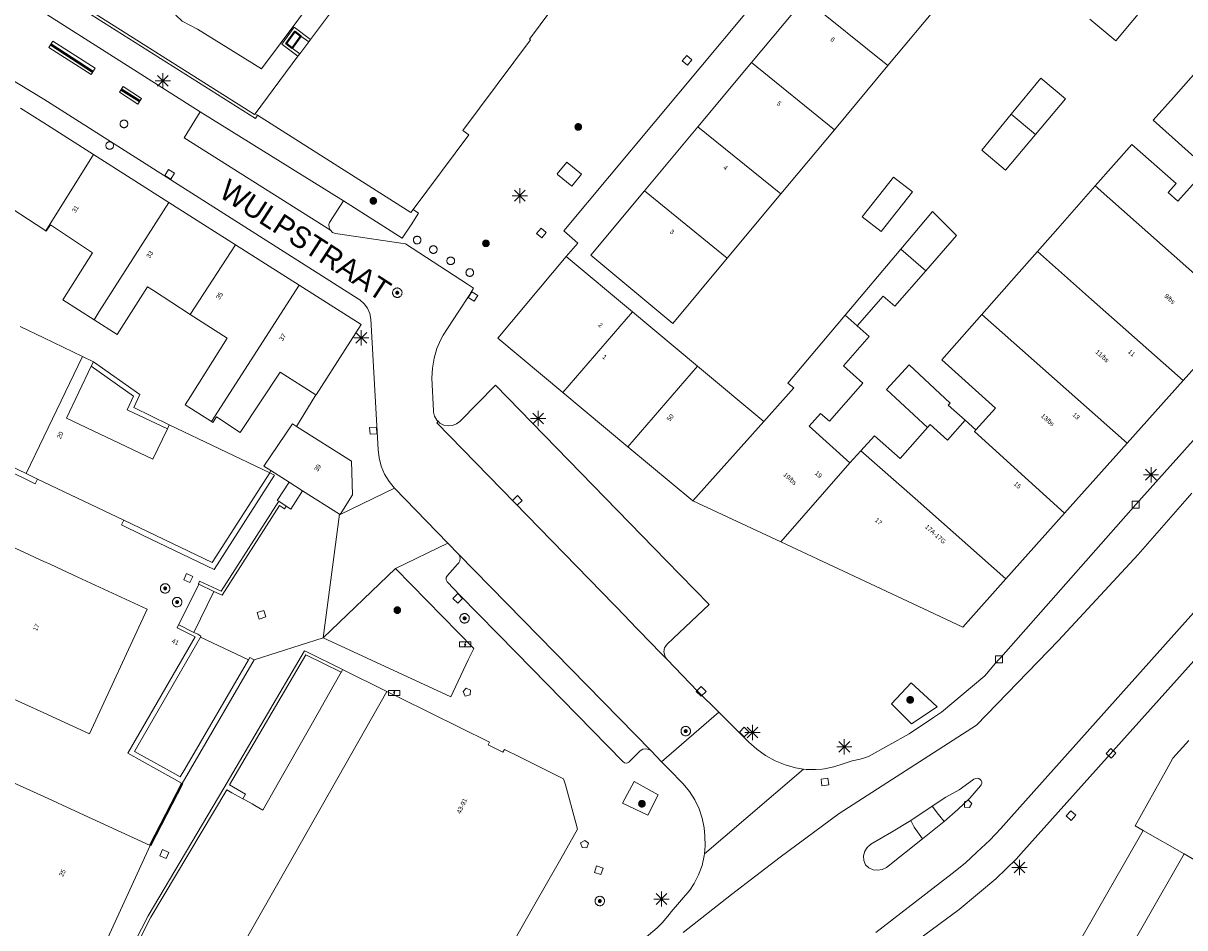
# Model space of a CAD drawing. Header units: metres. Extents: x 135779 to 137489, y 452643 to 455118.
# Tile 448 of 489: x 136999 to 137075, y 454590 to 454649. Entities that reach past the tile are written whole.
import ezdxf
from ezdxf.enums import TextEntityAlignment as Align

# ---------------------------------------------------------------- set-up
doc = ezdxf.new("R2010")
doc.units = ezdxf.units.M
doc.linetypes.add('DGN_Style_3', pattern=[78.572352, 56.123108, -22.449243])
doc.linetypes.add('DGN_Style_4', pattern=[89.853097, 44.898487, -22.449243, 0.056123, -22.449243])
for name, color, linetype, lineweight in [('KTop_BTD_Groenvoorziening', 62, 'Continuous', 13), ('KTop_GBI_Toegangstrap', 40, 'Continuous', 40), ('KTop_KST_KAST', 40, 'Continuous', 13), ('KTop_NAR_Huisnummer (t)', 7, 'Continuous', 13), ('KTop_NAR_Huisnummer tijdelijk (t)', 7, 'Continuous', 13), ('KTop_OBW_Open loods', 1, 'Continuous', 13), ('KTop_ORL_Weg_Straatnaam (t)', 7, 'Continuous', 13), ('KTop_PAL_Afsluitpaal', 222, 'Continuous', 13), ('KTop_PAL_Lichtmast', 40, 'Continuous', 13), ('KTop_PND_Grondvlaksituatie van BAG-pand [tachy]', 1, 'Continuous', 13), ('KTop_PND_Pandscheiding', 40, 'Continuous', 13), ('KTop_PUT_Brandkraan of -put', 1, 'Continuous', 13), ('KTop_PUT_Inspectie- of rioolput', 15, 'Continuous', 13), ('KTop_PUT_Kolk', 15, 'Continuous', 13), ('KTop_SHD_Hek (l)', 15, 'DGN_Style_4', 40), ('KTop_SHD_Muur', 15, 'Continuous', 13), ('KTop_VGO_Boom', 92, 'Continuous', 13), ('KTop_VGO_Haag (l)', 92, 'DGN_Style_3', 40), ('KTop_WGD_Parkeervlak', 251, 'Continuous', 13), ('KTop_WGD_Rijbaan_Lokale weg', 251, 'Continuous', 13), ('KTop_WGD_Rijbaan_Lokale weg_fietsstrook', 40, 'Continuous', 13), ('KTop_WGD_Rijbaan_Lokale weg_toerit', 251, 'Continuous', 13), ('KTop_WGD_Voetpad', 251, 'Continuous', 13)]:
    doc.layers.add(name, color=color, linetype=linetype, lineweight=lineweight)
doc.styles.add('Style-ROVU', font='ROVU.shx')
doc.styles.add('Style-ROVUCURSIEF', font='ROVUCURSIEF.shx')

# ---------------------------------------------------------------- blocks, each defined once
blk = doc.blocks.new('KST_KAST')
at = {"layer": 'KTop_KST_KAST', "flags": 128}
blk.add_lwpolyline([(-0.365, 0.169), (0.365, 0.169), (0.365, -0.169), (-0.365, -0.169), (-0.365, 0.169)], close=True, dxfattribs=at)
blk.add_lwpolyline([(0.045, 0.146), (-0.045, 0), (0.045, 0), (-0.045, -0.146)], dxfattribs=at)
blk = doc.blocks.new('PAL_Lichtmast')
at = {"layer": 'KTop_PAL_Lichtmast'}
for p, q in [((-0.354, -0.354), (0.354, 0.354)), ((0.354, -0.354), (-0.354, 0.354)), ((0, -0.5), (0, 0.5)), ((-0.5, 0), (0.5, 0))]:
    blk.add_line(p, q, dxfattribs=at)
blk = doc.blocks.new('PAL_Afsluitpaal')
at = {"layer": 'KTop_PAL_Afsluitpaal', "flags": 128}
blk.add_lwpolyline([(0.25, 0), (0.249, 0.026), (0.245, 0.052), (0.238, 0.077), (0.228, 0.102), (0.217, 0.125), (0.202, 0.147), (0.186, 0.167), (0.167, 0.186), (0.147, 0.202), (0.125, 0.217), (0.102, 0.228), (0.077, 0.238), (0.052, 0.245), (0.026, 0.249), (0, 0.25), (-0.026, 0.249), (-0.052, 0.245), (-0.077, 0.238), (-0.102, 0.228), (-0.125, 0.217), (-0.147, 0.202), (-0.167, 0.186), (-0.186, 0.167), (-0.202, 0.147), (-0.217, 0.125), (-0.228, 0.102), (-0.238, 0.077), (-0.245, 0.052), (-0.249, 0.026), (-0.25, 0), (-0.249, -0.026), (-0.245, -0.052), (-0.238, -0.077), (-0.228, -0.102), (-0.217, -0.125), (-0.202, -0.147), (-0.186, -0.167), (-0.167, -0.186), (-0.147, -0.202), (-0.125, -0.217), (-0.102, -0.228), (-0.077, -0.238), (-0.052, -0.245), (-0.026, -0.249), (0, -0.25), (0.026, -0.249), (0.052, -0.245), (0.077, -0.238), (0.102, -0.228), (0.125, -0.217), (0.147, -0.202), (0.167, -0.186), (0.186, -0.167), (0.202, -0.147), (0.217, -0.125), (0.228, -0.102), (0.238, -0.077), (0.245, -0.052), (0.249, -0.026), (0.25, 0)], dxfattribs=at)
blk = doc.blocks.new('PUT_Kolk')
at = {"layer": 'KTop_PUT_Kolk', "flags": 128}
blk.add_lwpolyline([(0.225, -0.225), (0.225, 0.225), (-0.225, 0.225), (-0.225, -0.225), (0.225, -0.225)], dxfattribs=at)
blk = doc.blocks.new('PUT_Brandkraan_of_-put')
at = {"layer": 'KTop_PUT_Brandkraan of -put'}
for p, q in [((-0.25, 0.034), (0, 0.25)), ((-0.158, -0.25), (-0.25, 0.034)), ((0, 0.25), (0.25, 0.033)), ((0.25, 0.033), (0.158, -0.25)), ((0.158, -0.25), (-0.158, -0.25))]:
    blk.add_line(p, q, dxfattribs=at)
blk = doc.blocks.new('PUT_Inspectie-_of_rioolput')
at = {"layer": 'KTop_PUT_Inspectie- of rioolput', "flags": 128}
for points in [[(0.31, 0), (0.308, 0.032), (0.303, 0.064), (0.294, 0.095), (0.283, 0.126), (0.268, 0.155), (0.25, 0.182), (0.23, 0.207), (0.207, 0.23), (0.182, 0.25), (0.154, 0.268), (0.126, 0.283), (0.095, 0.294), (0.064, 0.303), (0.032, 0.308), (0, 0.309), (-0.032, 0.308), (-0.064, 0.303), (-0.096, 0.294), (-0.126, 0.283), (-0.155, 0.268), (-0.182, 0.25), (-0.207, 0.23), (-0.23, 0.207), (-0.25, 0.182), (-0.268, 0.154), (-0.283, 0.126), (-0.294, 0.095), (-0.303, 0.064), (-0.308, 0.032), (-0.309, 0), (-0.308, -0.032), (-0.303, -0.064), (-0.294, -0.096), (-0.283, -0.126), (-0.268, -0.155), (-0.25, -0.182), (-0.23, -0.207), (-0.207, -0.23), (-0.182, -0.25), (-0.155, -0.268), (-0.126, -0.283), (-0.096, -0.294), (-0.064, -0.303), (-0.032, -0.308), (0, -0.309), (0.032, -0.308), (0.064, -0.303), (0.095, -0.294), (0.126, -0.283), (0.155, -0.268), (0.182, -0.25), (0.207, -0.23), (0.23, -0.207), (0.25, -0.182), (0.268, -0.155), (0.283, -0.126), (0.294, -0.096), (0.303, -0.064), (0.308, -0.032), (0.31, 0)], [(0.095, 0), (0.094, 0.009), (0.092, 0.019), (0.09, 0.029), (0.086, 0.038), (0.082, 0.047), (0.076, 0.055), (0.07, 0.063), (0.063, 0.07), (0.055, 0.076), (0.047, 0.082), (0.038, 0.086), (0.029, 0.09), (0.019, 0.092), (0.009, 0.094), (0, 0.094), (-0.01, 0.094), (-0.02, 0.092), (-0.029, 0.09), (-0.039, 0.086), (-0.048, 0.082), (-0.056, 0.076), (-0.064, 0.07), (-0.071, 0.063), (-0.077, 0.055), (-0.082, 0.047), (-0.087, 0.038), (-0.09, 0.029), (-0.093, 0.019), (-0.094, 0.009), (-0.095, 0), (-0.094, -0.01), (-0.093, -0.02), (-0.09, -0.029), (-0.087, -0.039), (-0.082, -0.048), (-0.077, -0.056), (-0.071, -0.064), (-0.064, -0.071), (-0.056, -0.077), (-0.047, -0.082), (-0.039, -0.087), (-0.029, -0.09), (-0.02, -0.093), (-0.01, -0.094), (0, -0.095), (0.009, -0.094), (0.019, -0.093), (0.029, -0.09), (0.038, -0.087), (0.047, -0.082), (0.055, -0.077), (0.063, -0.071), (0.07, -0.064), (0.076, -0.056), (0.082, -0.047), (0.086, -0.039), (0.09, -0.029), (0.092, -0.02), (0.094, -0.01), (0.095, 0)], [(0.035, 0), (0.034, 0.003), (0.034, 0.007), (0.033, 0.01), (0.031, 0.014), (0.03, 0.017), (0.028, 0.02), (0.026, 0.023), (0.023, 0.026), (0.02, 0.028), (0.017, 0.03), (0.014, 0.031), (0.01, 0.033), (0.007, 0.034), (0.003, 0.034), (0, 0.034), (-0.004, 0.034), (-0.007, 0.034), (-0.011, 0.033), (-0.014, 0.031), (-0.018, 0.03), (-0.021, 0.028), (-0.023, 0.026), (-0.026, 0.023), (-0.028, 0.02), (-0.03, 0.017), (-0.032, 0.014), (-0.033, 0.01), (-0.034, 0.007), (-0.035, 0.003), (-0.035, 0), (-0.035, -0.004), (-0.034, -0.007), (-0.033, -0.011), (-0.032, -0.014), (-0.03, -0.018), (-0.028, -0.021), (-0.026, -0.023), (-0.023, -0.026), (-0.021, -0.028), (-0.017, -0.03), (-0.014, -0.032), (-0.011, -0.033), (-0.007, -0.034), (-0.004, -0.035), (0, -0.035), (0.003, -0.035), (0.007, -0.034), (0.01, -0.033), (0.014, -0.032), (0.017, -0.03), (0.02, -0.028), (0.023, -0.026), (0.026, -0.023), (0.028, -0.021), (0.03, -0.017), (0.031, -0.014), (0.033, -0.011), (0.034, -0.007), (0.034, -0.004), (0.035, 0)], [(0.01, 0.02), (0.007, 0.02), (0.005, 0.021), (0.003, 0.022), (0.001, 0.022), (-0.001, 0.022), (-0.004, 0.022), (-0.006, 0.021), (-0.008, 0.02), (-0.01, 0.019), (-0.012, 0.018), (-0.014, 0.017), (-0.016, 0.015), (-0.017, 0.013), (-0.019, 0.012), (-0.02, 0.009), (-0.021, 0.007), (-0.022, 0.005), (-0.022, 0.003), (-0.022, 0.001), (-0.022, -0.001), (-0.022, -0.004), (-0.022, -0.006), (-0.021, -0.008), (-0.02, -0.01), (-0.019, -0.012), (-0.017, -0.014), (-0.016, -0.016), (-0.014, -0.017), (-0.012, -0.019), (-0.01, -0.02), (-0.008, -0.021), (-0.006, -0.022), (-0.003, -0.022), (-0.001, -0.022), (0.001, -0.022), (0.003, -0.022), (0.005, -0.022), (0.008, -0.021), (0.01, -0.02), (0.012, -0.019), (0.014, -0.017), (0.015, -0.016), (0.017, -0.014), (0.018, -0.012), (0.02, -0.01), (0.02, -0.008), (0.021, -0.006), (0.022, -0.003), (0.022, -0.001), (0.022, 0.001), (0.022, 0.003), (0.021, 0.005), (0.02, 0.008), (0.019, 0.01), (0.018, 0.012), (0.017, 0.014), (0.015, 0.015), (0.013, 0.017), (0.012, 0.018), (0.01, 0.02)]]:
    blk.add_lwpolyline(points, dxfattribs=at)
blk = doc.blocks.new('VGO_Boom')
at = {"layer": 'KTop_VGO_Boom', "flags": 128}
for points in [[(0.215, 0), (0.214, 0.022), (0.21, 0.045), (0.204, 0.066), (0.196, 0.087), (0.186, 0.108), (0.174, 0.126), (0.16, 0.144), (0.144, 0.16), (0.126, 0.174), (0.107, 0.186), (0.087, 0.196), (0.066, 0.204), (0.045, 0.21), (0.022, 0.214), (-0.001, 0.215), (-0.023, 0.214), (-0.045, 0.21), (-0.067, 0.204), (-0.088, 0.196), (-0.108, 0.186), (-0.127, 0.174), (-0.144, 0.16), (-0.16, 0.144), (-0.174, 0.126), (-0.187, 0.107), (-0.197, 0.087), (-0.205, 0.066), (-0.211, 0.045), (-0.214, 0.022), (-0.215, -0.001), (-0.214, -0.023), (-0.211, -0.045), (-0.205, -0.067), (-0.197, -0.088), (-0.187, -0.108), (-0.174, -0.127), (-0.16, -0.144), (-0.144, -0.16), (-0.127, -0.174), (-0.108, -0.187), (-0.088, -0.197), (-0.067, -0.205), (-0.045, -0.211), (-0.023, -0.214), (0, -0.215), (0.022, -0.214), (0.045, -0.211), (0.066, -0.205), (0.087, -0.197), (0.108, -0.187), (0.126, -0.174), (0.144, -0.16), (0.16, -0.144), (0.174, -0.127), (0.186, -0.108), (0.196, -0.088), (0.204, -0.067), (0.21, -0.045), (0.214, -0.023), (0.215, -0.001)], [(0.155, 0), (0.154, 0.016), (0.152, 0.032), (0.147, 0.048), (0.142, 0.063), (0.134, 0.078), (0.125, 0.091), (0.115, 0.104), (0.104, 0.115), (0.091, 0.125), (0.077, 0.134), (0.063, 0.142), (0.048, 0.147), (0.032, 0.152), (0.016, 0.154), (-0.001, 0.155), (-0.017, 0.154), (-0.033, 0.152), (-0.048, 0.147), (-0.064, 0.142), (-0.078, 0.134), (-0.092, 0.125), (-0.104, 0.115), (-0.116, 0.104), (-0.126, 0.091), (-0.135, 0.077), (-0.142, 0.063), (-0.148, 0.048), (-0.152, 0.032), (-0.155, 0.016), (-0.155, -0.001), (-0.155, -0.017), (-0.152, -0.033), (-0.148, -0.048), (-0.142, -0.064), (-0.135, -0.078), (-0.126, -0.092), (-0.116, -0.104), (-0.104, -0.116), (-0.092, -0.126), (-0.078, -0.135), (-0.064, -0.142), (-0.048, -0.148), (-0.033, -0.152), (-0.017, -0.155), (0, -0.155), (0.016, -0.155), (0.032, -0.152), (0.048, -0.148), (0.063, -0.142), (0.078, -0.135), (0.091, -0.126), (0.104, -0.116), (0.115, -0.104), (0.125, -0.092), (0.134, -0.078), (0.142, -0.064), (0.147, -0.048), (0.152, -0.033), (0.154, -0.017), (0.155, -0.001)], [(0.095, 0), (0.094, 0.01), (0.093, 0.02), (0.09, 0.029), (0.087, 0.039), (0.082, 0.048), (0.077, 0.056), (0.071, 0.064), (0.064, 0.071), (0.056, 0.077), (0.047, 0.082), (0.039, 0.087), (0.029, 0.09), (0.02, 0.093), (0.01, 0.094), (-0.001, 0.095), (-0.01, 0.094), (-0.02, 0.093), (-0.03, 0.09), (-0.039, 0.087), (-0.048, 0.082), (-0.056, 0.077), (-0.064, 0.071), (-0.071, 0.064), (-0.077, 0.056), (-0.083, 0.047), (-0.087, 0.039), (-0.091, 0.029), (-0.093, 0.02), (-0.095, 0.01), (-0.095, -0.001), (-0.095, -0.01), (-0.093, -0.02), (-0.091, -0.03), (-0.087, -0.039), (-0.083, -0.048), (-0.077, -0.056), (-0.071, -0.064), (-0.064, -0.071), (-0.056, -0.077), (-0.048, -0.083), (-0.039, -0.087), (-0.03, -0.091), (-0.02, -0.093), (-0.01, -0.095), (0, -0.095), (0.01, -0.095), (0.02, -0.093), (0.029, -0.091), (0.039, -0.087), (0.048, -0.083), (0.056, -0.077), (0.064, -0.071), (0.071, -0.064), (0.077, -0.056), (0.082, -0.048), (0.087, -0.039), (0.09, -0.03), (0.093, -0.02), (0.094, -0.01), (0.095, -0.001)], [(0.035, 0), (0.035, 0.004), (0.034, 0.007), (0.033, 0.011), (0.032, 0.014), (0.03, 0.018), (0.028, 0.021), (0.026, 0.023), (0.023, 0.026), (0.021, 0.028), (0.017, 0.03), (0.014, 0.032), (0.011, 0.033), (0.007, 0.034), (0.004, 0.035), (-0.001, 0.035), (-0.004, 0.035), (-0.008, 0.034), (-0.011, 0.033), (-0.015, 0.032), (-0.018, 0.03), (-0.021, 0.028), (-0.024, 0.026), (-0.027, 0.023), (-0.029, 0.021), (-0.031, 0.017), (-0.032, 0.014), (-0.034, 0.011), (-0.035, 0.007), (-0.035, 0.004), (-0.035, -0.001), (-0.035, -0.004), (-0.035, -0.008), (-0.034, -0.011), (-0.032, -0.015), (-0.031, -0.018), (-0.029, -0.021), (-0.027, -0.024), (-0.024, -0.027), (-0.021, -0.029), (-0.018, -0.031), (-0.015, -0.032), (-0.011, -0.034), (-0.008, -0.035), (-0.004, -0.035), (0, -0.035), (0.004, -0.035), (0.007, -0.035), (0.011, -0.034), (0.014, -0.032), (0.018, -0.031), (0.021, -0.029), (0.023, -0.027), (0.026, -0.024), (0.028, -0.021), (0.03, -0.018), (0.032, -0.015), (0.033, -0.011), (0.034, -0.008), (0.035, -0.004), (0.035, 0)]]:
    blk.add_lwpolyline(points, dxfattribs=at)

msp = doc.modelspace()

# ---------------------------------------------------------------- linework, layer by layer
at = {"layer": 'KTop_BTD_Groenvoorziening', "flags": 128}
msp.add_lwpolyline([(137008.094, 454650.622), (137008.66, 454649.42), (137009.07, 454649.01), (137010.07, 454648.5), (137014.27, 454645.89), (137020.38, 454654.1), (137017.958, 454659.259)], dxfattribs=at)
at = {"layer": 'KTop_GBI_Toegangstrap', "flags": 128}
for points in [[(137016.859, 454648.039), (137016.45, 454648.34), (137015.88, 454647.55), (137016.287, 454647.246)], [(137016.287, 454647.246), (137016.859, 454648.039)]]:
    msp.add_lwpolyline(points, dxfattribs=at)
at = {"layer": 'KTop_OBW_Open loods', "flags": 128}
for points in [[(137013.045, 454598.059), (137013.214, 454598.363), (137012.184, 454598.967), (137017.187, 454607.495), (137019.498, 454606.35)], [(137013.045, 454598.059), (137013.056, 454598.052), (137013.218, 454597.962), (137013.652, 454597.72), (137013.826, 454597.622), (137014.363, 454597.319), (137015.38, 454599.117), (137017.415, 454602.685), (137019.038, 454605.536), (137019.498, 454606.35)]]:
    msp.add_lwpolyline(points, dxfattribs=at)
at = {"layer": 'KTop_PND_Grondvlaksituatie van BAG-pand [tachy]', "flags": 128}
for points in [[(137024.208, 454636.678), (137027.85, 454641.56), (137027.47, 454641.85), (137031.89, 454647.8), (137031.84, 454647.84), (137040.09, 454658.95), (137040.9, 454658.34), (137045, 454663.86), (137044.19, 454664.46), (137052.46, 454675.56), (137052.51, 454675.52), (137056.98, 454681.58), (137056.93, 454681.62), (137057.08, 454681.79), (137055.817, 454682.704)], [(137017.487, 454647.823), (137021.08, 454652.65), (137021.097, 454652.637), (137021.88, 454652.05), (137021.886, 454652.058), (137023.973, 454654.869)], [(137049.879, 454650.507), (137046.372, 454646.303)], [(137055.315, 454646.105), (137058.822, 454650.309)], [(137068.543, 454649.148), (137070.255, 454647.731), (137072.492, 454650.409)], [(137017.368, 454647.662), (137016.782, 454646.876)], [(137017.368, 454647.662), (137017.487, 454647.823)], [(137016.663, 454646.715), (137016.782, 454646.876)], [(137076.815, 454647.166), (137074.024, 454644.018), (137072.706, 454642.532), (137076.233, 454639.367)], [(137013.86, 454642.95), (137016.663, 454646.715)], [(137046.372, 454646.303), (137042.865, 454642.099)], [(137051.808, 454641.901), (137055.315, 454646.105)], [(137064.988, 454641.593), (137066.954, 454643.932), (137065.349, 454645.273), (137063.406, 454642.923)], [(137003.266, 454640.279), (137000, 454642.355), (136998.476, 454643.325)], [(137014.017, 454642.85), (137013.86, 454642.95)], [(137024.208, 454636.678), (137024.057, 454636.476), (137014.017, 454642.85)], [(137063.406, 454642.923), (137061.463, 454640.574), (137063.022, 454639.254), (137064.988, 454641.593)], [(137042.865, 454642.099), (137039.358, 454637.895)], [(137048.301, 454637.697), (137051.808, 454641.901)], [(137076.233, 454639.367), (137074.324, 454637.212), (137073.684, 454637.786), (137074.197, 454638.38), (137071.296, 454640.945), (137068.905, 454638.22)], [(137008.197, 454637.143), (137003.266, 454640.279)], [(137056.919, 454637.836), (137055.69, 454638.805), (137053.64, 454636.206), (137054.868, 454635.237), (137056.919, 454637.836)], [(137039.358, 454637.895), (137035.851, 454633.691), (137041.221, 454629.211), (137044.794, 454633.493)], [(137044.794, 454633.493), (137048.301, 454637.697)], [(137068.905, 454638.22), (137066.451, 454635.424), (137065.111, 454633.915)], [(136993.105, 454631.56), (136995.079, 454634.581), (136996.912, 454637.386), (137000, 454635.368), (137000.029, 454635.349), (137000.134, 454635.269)], [(137012.563, 454634.366), (137008.197, 454637.143)], [(137057.793, 454632.658), (137059.812, 454634.977), (137058.23, 454636.536), (137056.16, 454634.08)], [(137000.134, 454635.269), (137000.157, 454635.251), (137000.452, 454635.662), (137003.199, 454633.829), (137001.244, 454630.752), (137003.303, 454629.443)], [(137016.744, 454631.709), (137012.563, 454634.366)], [(137056.16, 454634.08), (137052.518, 454629.757)], [(137065.111, 454633.915), (137063.744, 454632.376), (137061.467, 454629.792)], [(137034.231, 454633.601), (137029.761, 454628.251), (137034.024, 454624.69)], [(137038.576, 454629.973), (137034.231, 454633.601)], [(137053.306, 454629.044), (137055.007, 454631), (137055.774, 454630.339), (137057.793, 454632.658)], [(137003.303, 454629.443), (137004.812, 454628.484), (137006.8, 454631.613), (137007.192, 454631.36), (137009.607, 454629.798)], [(137017.826, 454624.537), (137017.844, 454624.526), (137020.796, 454629.137), (137016.744, 454631.709)], [(137009.607, 454629.798), (137012.022, 454628.236), (137009.61, 454624.417), (137009.269, 454623.876), (137010.998, 454622.784)], [(137042.839, 454626.413), (137038.576, 454629.973)], [(137052.518, 454629.757), (137048.758, 454625.296), (137049.147, 454624.982), (137047.185, 454622.784)], [(137061.467, 454629.792), (137058.842, 454626.814), (137062.367, 454623.665), (137061.089, 454622.23)], [(137074.668, 454625.461), (137078.493, 454629.739)], [(137002.534, 454627.048), (137000, 454628.26), (136998.448, 454629.003)], [(137052.834, 454620.069), (137050.157, 454622.471), (137050.898, 454623.314), (137051.483, 454622.801), (137053.677, 454625.295), (137052.407, 454626.433), (137054.088, 454628.363), (137053.306, 454629.044)], [(137003.26, 454626.7), (137002.534, 454627.048)], [(137008.103, 454622.296), (137007.156, 454620.31), (137001.497, 454623.009), (137003.118, 454626.402)], [(137003.26, 454626.7), (137003.118, 454626.402)], [(137047.185, 454622.784), (137042.839, 454626.413)], [(137060.371, 454622.867), (137059.265, 454623.848), (137059.399, 454623.993), (137056.703, 454626.485), (137055.221, 454624.882), (137057.917, 454622.39)], [(137010.998, 454622.784), (137011.091, 454622.725), (137011.319, 454623.09), (137012.883, 454622.055), (137015.502, 454626.017), (137017.826, 454624.537)], [(137071, 454621.359), (137074.668, 454625.461)], [(137034.024, 454624.69), (137038.286, 454621.129)], [(137008.103, 454622.296), (137008.233, 454622.568)], [(137014.811, 454619.423), (137008.233, 454622.568)], [(137016.562, 454622.454), (137016.296, 454622.622), (137014.428, 454619.856), (137014.891, 454619.562)], [(137019.427, 454616.684), (137020.237, 454617.974), (137020.161, 454620.18), (137016.562, 454622.454)], [(137061.089, 454622.23), (137060.371, 454622.867)], [(137057.917, 454622.39), (137056.118, 454620.356), (137054.434, 454621.846), (137053.554, 454620.868)], [(136994.769, 454621.314), (136998.843, 454619.375)], [(137038.286, 454621.129), (137042.542, 454617.573)], [(137066.898, 454616.771), (137071, 454621.359)], [(137053.554, 454620.868), (137052.834, 454620.069)], [(137005.243, 454616.31), (137011.048, 454613.536), (137014.811, 454619.423)], [(137014.891, 454619.562), (137016.075, 454618.811)], [(136998.843, 454619.375), (136999.587, 454619.012)], [(136999.587, 454619.012), (137000, 454618.815), (137005.243, 454616.31)], [(137016.075, 454618.811), (137016.961, 454618.249)], [(137016.961, 454618.249), (137019.378, 454616.715)], [(137042.542, 454617.573), (137048.295, 454614.885)], [(137019.378, 454616.715), (137019.427, 454616.684)], [(137063.05, 454612.468), (137066.898, 454616.771)], [(136991.296, 454607.89), (136991.22, 454607.726), (136995.78, 454605.628), (136997.175, 454604.986), (136997.515, 454604.83), (137000, 454603.687), (137003.005, 454602.304), (137006.785, 454610.491), (137002.236, 454612.587), (137000.834, 454613.233), (137000.421, 454613.423), (137000, 454613.617), (136995.001, 454615.92), (136994.696, 454615.26)], [(137048.295, 454614.885), (137052.773, 454612.793), (137057.665, 454610.507), (137060.227, 454609.31), (137063.05, 454612.468)], [(137000.692, 454581.281), (137006.977, 454594.998), (137002.089, 454597.241), (137000, 454598.2), (136997.544, 454599.327), (136996.078, 454600), (136995.346, 454600.336), (136994.189, 454600.867), (136992.999, 454601.413), (136988.456, 454603.498), (136986.263, 454604.505), (136985.108, 454605.035), (136983.635, 454605.711), (136983.568, 454605.565)], [(137022.493, 454605.087), (137015.973, 454593.625), (137009.964, 454583.059), (137013.459, 454581.08), (137023.213, 454575.615)], [(137023.213, 454575.615), (137023.321, 454575.799), (137023.423, 454575.761), (137026.168, 454580.581), (137025.233, 454581.111), (137026.03, 454582.5), (137026.959, 454581.973), (137027.635, 454583.165), (137029.42, 454586.299), (137032.097, 454590.993), (137033.876, 454594.118), (137034.984, 454596.055), (137034.86, 454596.471), (137034.186, 454598.964), (137034.068, 454599.374), (137031.174, 454600.803), (137030.195, 454601.289), (137030.095, 454601.115), (137029.121, 454601.586), (137029.207, 454601.773), (137023.374, 454604.653), (137022.493, 454605.087)], [(137075.036, 454601.884), (137073.988, 454600.713), (137073.593, 454600), (137071.53, 454596.277), (137072.05, 454595.982)], [(137072.05, 454595.982), (137074.738, 454594.458)], [(137074.738, 454594.458), (137066.94, 454580.817)]]:
    msp.add_lwpolyline(points, dxfattribs=at)
at = {"layer": 'KTop_PND_Pandscheiding', "flags": 128}
for points in [[(137055.315, 454646.105), (137049.879, 454650.507)], [(137046.372, 454646.303), (137051.808, 454641.901)], [(137063.406, 454642.923), (137064.988, 454641.593)], [(137048.301, 454637.697), (137042.865, 454642.099)], [(137003.266, 454640.279), (137000.134, 454635.269)], [(137039.358, 454637.895), (137044.794, 454633.493)], [(137078.493, 454629.739), (137068.905, 454638.22)], [(137008.197, 454637.143), (137003.645, 454629.981), (137003.303, 454629.443)], [(137012.563, 454634.366), (137009.607, 454629.798)], [(137056.16, 454634.08), (137057.793, 454632.658)], [(137065.111, 454633.915), (137068.656, 454630.779), (137074.668, 454625.461)], [(137010.998, 454622.784), (137016.744, 454631.709)], [(137038.576, 454629.973), (137034.024, 454624.69)], [(137052.518, 454629.757), (137053.306, 454629.044)], [(137061.467, 454629.792), (137071, 454621.359)], [(137002.534, 454627.048), (137000, 454621.78), (136998.843, 454619.375)], [(137042.839, 454626.413), (137038.286, 454621.129)], [(137042.542, 454617.573), (137047.185, 454622.784)], [(137060.371, 454622.867), (137059.228, 454621.567), (137058.092, 454622.58), (137057.917, 454622.39)], [(137066.898, 454616.771), (137060.989, 454622.118), (137061.089, 454622.23)], [(137053.554, 454620.868), (137057.098, 454617.733), (137063.05, 454612.468)], [(137052.834, 454620.069), (137048.295, 454614.885)], [(137080.021, 454591.378), (137074.738, 454594.458)]]:
    msp.add_lwpolyline(points, dxfattribs=at)
at = {"layer": 'KTop_SHD_Hek (l)', "flags": 128}
msp.add_lwpolyline([(137006.977, 454594.998), (137009.065, 454599.066)], dxfattribs=at)
at = {"layer": 'KTop_SHD_Muur', "flags": 128}
for points in [[(137008.094, 454650.622), (137008, 454650.58), (137006.057, 454654.716), (137002.68, 454653.1), (137001.3, 454650.84), (137013.818, 454642.893), (137013.86, 454642.95)], [(137014.017, 454642.85), (137013.88, 454642.63), (137001.02, 454650.78)], [(137016.663, 454646.715), (137015.6, 454647.51), (137016.41, 454648.62), (137017.487, 454647.823)], [(137016.859, 454648.039), (137017.368, 454647.662)], [(137016.782, 454646.876), (137016.287, 454647.246)], [(137003.118, 454626.402), (137005.893, 454624.447), (137005.467, 454623.553), (137008.103, 454622.296)], [(137008.233, 454622.568), (137005.907, 454623.709), (137006.311, 454624.557), (137003.26, 454626.7)], [(137015.399, 454617.552), (137011.621, 454611.654), (137010.22, 454612.315), (137010.135, 454612.134), (137010.159, 454612.123)], [(137011.159, 454611.651), (137011.694, 454611.398), (137015.459, 454617.275), (137015.788, 454617.065), (137015.895, 454617.234)], [(137015.895, 454617.234), (137015.399, 454617.552)], [(137010.159, 454612.123), (137011.159, 454611.651)], [(137008.854, 454609.451), (137008.838, 454609.459), (137008.74, 454609.262), (137009.916, 454608.675), (137005.512, 454601.04), (137007.384, 454600), (137009.065, 454599.066), (137009.61, 454600), (137013.788, 454607.157)], [(137009.844, 454608.957), (137008.854, 454609.451)], [(137010.265, 454608.639), (137010.306, 454608.71), (137010.091, 454608.834), (137009.844, 454608.957)], [(137013.424, 454607.169), (137009.24, 454600), (137008.947, 454599.498), (137008.043, 454600), (137005.952, 454601.162), (137010.265, 454608.639)], [(137019.585, 454606.531), (137017.288, 454607.669), (137017.1, 454607.762), (137011.813, 454598.749), (137006.838, 454590.391), (137004.645, 454586.079), (137002.149, 454580.612), (137001.25, 454578.64), (137000, 454579.204), (136997.201, 454580.468), (136995.911, 454577.806), (136991.301, 454568.168), (136991.147, 454567.845), (136990.901, 454567.338), (136988.01, 454561.29), (136987.953, 454561.168), (136981.489, 454547.431), (136979.808, 454543.84)], [(137013.788, 454607.157), (137013.511, 454607.318), (137013.424, 454607.169)], [(137019.498, 454606.35), (137019.505, 454606.346), (137019.585, 454606.531)], [(137002.242, 454580.309), (137002.34, 454580.525), (137004.835, 454585.991), (137007.022, 454590.29), (137011.995, 454598.646), (137012.33, 454598.456), (137013.045, 454598.059)]]:
    msp.add_lwpolyline(points, dxfattribs=at)
at = {"layer": 'KTop_VGO_Haag (l)', "flags": 128}
for points in [[(137000.471, 454647.499), (137003.221, 454645.703)], [(137005.081, 454644.537), (137006.298, 454643.78)]]:
    msp.add_lwpolyline(points, dxfattribs=at)
at = {"layer": 'KTop_WGD_Parkeervlak', "flags": 128}
msp.add_lwpolyline([(137010.264, 454643.082), (137019.655, 454637.235)], dxfattribs=at)
at = {"layer": 'KTop_WGD_Rijbaan_Lokale weg', "flags": 128}
for points in [[(137054.521, 454589.295), (137058.774, 454592.564), (137059.532, 454593.154), (137060.388, 454593.84), (137061.146, 454594.563), (137061.994, 454595.347), (137062.714, 454596.102), (137063.409, 454596.896), (137105.808, 454644.341), (137104.031, 454645.929), (137107.751, 454650.092), (137109.528, 454648.504), (137110.63, 454649.603), (137121.387, 454660.341)], [(137001.02, 454650.78), (137000.203, 454649.453), (137010.264, 454643.082)], [(137003.101, 454645.516), (137003.376, 454645.946), (137000.61, 454647.716), (137000.334, 454647.285), (137003.101, 454645.516)], [(136995.013, 454646.92), (137000, 454643.912), (137020.601, 454630.822), (137020.715, 454630.748), (137020.995, 454630.502), (137021.215, 454630.202), (137021.367, 454629.862), (137021.443, 454629.497), (137021.912, 454620.955), (137021.978, 454620.395), (137022.123, 454619.849), (137022.343, 454619.329), (137022.634, 454618.845), (137022.987, 454618.412)], [(137006.175, 454643.59), (137006.414, 454643.96), (137005.208, 454644.736), (137004.97, 454644.365), (137006.175, 454643.59)], [(137010.264, 454643.082), (137009.2, 454641.38), (137018.783, 454635.315)], [(137025.84, 454622.799), (137025.759, 454622.876), (137025.615, 454623.121), (137025.546, 454623.396), (137025.54, 454623.48), (137025.44, 454625.63), (137025.468, 454626.284), (137025.576, 454626.93), (137025.761, 454627.558), (137026.022, 454628.159), (137026.17, 454628.43), (137027.161, 454629.948), (137027.92, 454631.11), (137028.17, 454631.53), (137027.772, 454631.787), (137023.7, 454634.42), (137019.12, 454635.11), (137018.931, 454635.178), (137018.783, 454635.315)], [(137025.84, 454622.799), (137025.76, 454622.69), (137030.84, 454617.47), (137038.185, 454609.937), (137038.271, 454609.821), (137040.457, 454607.573), (137040.844, 454607.175)], [(137016.961, 454618.249), (137016.189, 454617.045), (137015.895, 454617.234)], [(137026.477, 454614.808), (137022.987, 454618.412)], [(137075.225, 454618.085), (137071.707, 454614.071), (137066.49, 454608.431), (137061.127, 454602.881), (137052.129, 454597.093), (137048.269, 454594.222), (137045.078, 454591.793), (137041.893, 454589.297)], [(137019.378, 454616.715), (137018.31, 454608.594)], [(137026.477, 454614.808), (137027.181, 454614.092)], [(137039.798, 454601.197), (137027.181, 454614.092)], [(137011.159, 454611.651), (137009.844, 454608.957)], [(137010.265, 454608.639), (137013.424, 454607.169)], [(137013.788, 454607.157), (137018.31, 454608.594)], [(137044.234, 454603.731), (137042.851, 454605.111), (137040.844, 454607.175)], [(137044.234, 454603.731), (137040.492, 454600.479)], [(137039.798, 454601.197), (137040.492, 454600.479)], [(137059.001, 454596.57), (137059.895, 454597.363), (137060.685, 454598.106), (137061.375, 454598.903), (137061.435, 454598.978), (137061.466, 454599.068), (137061.464, 454599.164), (137061.43, 454599.253), (137061.383, 454599.308), (137061.368, 454599.325), (137061.271, 454599.377), (137061.162, 454599.398), (137061.053, 454599.385), (137060.952, 454599.34), (137060.869, 454599.267), (137059.977, 454598.641), (137059.119, 454598.168), (137058.211, 454597.569)], [(137058.211, 454597.569), (137056.825, 454596.635)], [(137056.825, 454596.635), (137055.545, 454595.874), (137055.544, 454595.874), (137054.198, 454595.074), (137053.965, 454594.874), (137053.802, 454594.614), (137053.724, 454594.317), (137053.737, 454594.01), (137053.841, 454593.721), (137054.072, 454593.527), (137054.349, 454593.407), (137054.648, 454593.37), (137054.945, 454593.419), (137055.217, 454593.551), (137057.595, 454595.422)], [(137057.595, 454595.422), (137059.001, 454596.57)]]:
    msp.add_lwpolyline(points, dxfattribs=at)
at = {"layer": 'KTop_WGD_Rijbaan_Lokale weg_fietsstrook', "flags": 128}
msp.add_lwpolyline([(137043.293, 454594.439), (137046.01, 454596.77), (137049.777, 454600)], dxfattribs=at)
at = {"layer": 'KTop_WGD_Rijbaan_Lokale weg_toerit', "flags": 128}
msp.add_lwpolyline([(137023.053, 454613.153), (137018.31, 454608.594)], dxfattribs=at)
at = {"layer": 'KTop_WGD_Voetpad', "flags": 128}
for points in [[(137034.231, 454633.601), (137035.004, 454634.468), (137034.081, 454635.281), (137055.021, 454660.371), (137056.85, 454658.862)], [(137112.321, 454647.937), (137112.291, 454647.908), (137112.282, 454647.918), (137111.87, 454647.638), (137111.39, 454647.268), (137111.259, 454647.131), (137111.08, 454646.925), (137070.63, 454601.803), (137064.029, 454594.439), (137063.747, 454594.124), (137062.381, 454592.8), (137059.989, 454590.807), (137057.321, 454588.823), (137056.173, 454587.968), (137055.446, 454587.427), (137055.492, 454587.382)], [(137049.777, 454600), (137049.952, 454599.978), (137050.577, 454599.973), (137051.004, 454600), (137051.172, 454600.021), (137051.785, 454600.147), (137052.376, 454600.351), (137052.969, 454600.536), (137053.49, 454600.654), (137053.858, 454600.764), (137054.046, 454600.82), (137056.72, 454602.311), (137058.315, 454603.38), (137058.838, 454603.731), (137061.665, 454606.12), (137062.379, 454606.942), (137062.601, 454607.198), (137062.708, 454607.319), (137071.555, 454617.337), (137084.522, 454631.802), (137092.648, 454640.982)], [(137033.677, 454638.976), (137033.644, 454639.003), (137034.275, 454639.773), (137034.307, 454639.747), (137035.241, 454638.981), (137034.611, 454638.211), (137033.677, 454638.976)], [(137018.783, 454635.315), (137018.7, 454635.497), (137018.693, 454635.698), (137018.73, 454635.82), (137019.655, 454637.235)], [(137019.655, 454637.235), (137023.5, 454634.79), (137024.115, 454635.746), (137024.51, 454636.36), (137024.56, 454636.44), (137024.208, 454636.678)], [(137040.844, 454607.175), (137040.724, 454607.352), (137040.669, 454607.506), (137040.641, 454607.7), (137040.649, 454607.764), (137040.661, 454607.847), (137040.688, 454607.954), (137040.746, 454608.045), (137040.864, 454608.185), (137043.597, 454610.785), (137040.781, 454613.671), (137029.6, 454625.16), (137027.27, 454622.79), (137027.043, 454622.619), (137026.778, 454622.518), (137026.495, 454622.494), (137026.217, 454622.549), (137025.965, 454622.68), (137025.84, 454622.799)], [(137017.826, 454624.537), (137016.562, 454622.454)], [(136999.587, 454619.012), (136999.439, 454618.704), (136998.692, 454619.061), (136994.621, 454621.007), (136994.769, 454621.314)], [(137014.811, 454619.423), (137015.13, 454619.271), (137011.16, 454613.078), (137006.464, 454615.34), (137005.095, 454616), (137005.243, 454616.31)], [(137014.891, 454619.562), (137014.811, 454619.423)], [(137015.399, 454617.552), (137015.306, 454617.612), (137016.075, 454618.811)], [(137022.987, 454618.412), (137019.427, 454616.684)], [(137023.053, 454613.153), (137026.477, 454614.808)], [(137027.181, 454614.092), (137027.246, 454613.993), (137027.299, 454613.832), (137027.275, 454613.652), (137027.196, 454613.515), (137027.124, 454613.428), (137026.453, 454612.686), (137026.371, 454612.56), (137026.365, 454612.411), (137026.434, 454612.278), (137026.469, 454612.247), (137027.279, 454611.406), (137030.953, 454607.642), (137037.959, 454600.494), (137038.069, 454600.404), (137038.21, 454600.387), (137038.339, 454600.447), (137038.37, 454600.479), (137039.079, 454601.19), (137039.251, 454601.3), (137039.451, 454601.336), (137039.651, 454601.293), (137039.798, 454601.197)], [(137018.31, 454608.594), (137026.673, 454604.735), (137027.805, 454607.168), (137028.194, 454607.913), (137023.053, 454613.153)], [(137008.854, 454609.451), (137008.866, 454609.475), (137010.159, 454612.123)], [(137019.585, 454606.531), (137022.493, 454605.087)], [(137056.413, 454603.428), (137056.875, 454602.97), (137058.543, 454604.093), (137057.916, 454604.675), (137056.85, 454605.665), (137055.547, 454604.285), (137056.413, 454603.428)], [(137049.777, 454600), (137049.256, 454600.093), (137048.576, 454600.286), (137047.921, 454600.554), (137047.301, 454600.894), (137046.724, 454601.302), (137046.196, 454601.773), (137044.234, 454603.731)], [(137040.492, 454600.479), (137040.955, 454600), (137041.897, 454599.026), (137042.313, 454598.527), (137042.664, 454597.981), (137042.945, 454597.395), (137043.152, 454596.78), (137043.283, 454596.144), (137043.33, 454595.615), (137043.345, 454594.967), (137043.293, 454594.439)], [(137038.696, 454599.195), (137037.927, 454597.764), (137039.596, 454596.983), (137040.258, 454598.308), (137038.696, 454599.195)], [(137058.211, 454597.569), (137058.634, 454597.026), (137058.718, 454596.918), (137059.001, 454596.57)], [(137057.595, 454595.422), (137057.261, 454595.886), (137057.045, 454596.185), (137056.825, 454596.635)], [(137066.94, 454580.817), (137064.507, 454582.822), (137072.05, 454595.982)], [(137034.606, 454584.674), (137034.841, 454584.541), (137035.874, 454585.625), (137037.441, 454587.156), (137039.063, 454588.628), (137040.203, 454589.6), (137040.536, 454589.93), (137041, 454590.485), (137041.112, 454590.644), (137042.337, 454592.06), (137042.624, 454592.498), (137042.917, 454593.077), (137043.138, 454593.688), (137043.281, 454594.321), (137043.293, 454594.439)]]:
    msp.add_lwpolyline(points, dxfattribs=at)

# ---------------------------------------------------------------- block references
at = {"layer": 'KTop_KST_KAST'}
for p in [(137027.615, 454608.176), (137022.969, 454604.992)]:
    msp.add_blockref('KST_KAST', p, dxfattribs=at)
at = {"layer": 'KTop_PAL_Afsluitpaal'}
for p in [(137005.26, 454642.288), (137004.325, 454640.87), (137024.472, 454634.672), (137025.532, 454634.052), (137026.672, 454633.312), (137027.922, 454632.542)]:
    msp.add_blockref('PAL_Afsluitpaal', p, dxfattribs=at)
at = {"layer": 'KTop_PAL_Lichtmast'}
for p in [(137007.812, 454645.111), (137031.202, 454637.582), (137020.812, 454628.261), (137032.399, 454622.975), (137072.56, 454619.294), (137046.448, 454602.397), (137052.462, 454601.461), (137063.937, 454593.556), (137040.477, 454591.487)]:
    msp.add_blockref('PAL_Lichtmast', p, dxfattribs=at)
at = {"layer": 'KTop_PUT_Brandkraan of -put'}
for p, rotation in [((137027.729, 454605.015), 155.0488910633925), ((137060.522, 454597.688), 133.2439280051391), ((137035.402, 454595.081), 71.46388541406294)]:
    msp.add_blockref('PUT_Brandkraan_of_-put', p, dxfattribs=dict(at, rotation=rotation))
at = {"layer": 'KTop_PUT_Inspectie- of rioolput'}
for p, rotation in [((137023.171, 454631.223), 207.5638222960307), ((137007.957, 454611.844), 243.9771290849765), ((137008.744, 454610.946), 333.9740645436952), ((137027.581, 454609.884), 44.30675335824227), ((137042.071, 454602.491), 310.9924031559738), ((137036.439, 454591.355), 240.7832231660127)]:
    msp.add_blockref('PUT_Inspectie-_of_rioolput', p, dxfattribs=dict(at, rotation=rotation))
at = {"layer": 'KTop_PUT_Kolk'}
for p, rotation in [((137042.163, 454646.452), 140.1944289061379), ((137008.253, 454638.98), 237.5678761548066), ((137032.618, 454635.138), 140.1287698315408), ((137028.132, 454630.978), 148.0918930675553), ((137021.596, 454622.182), 3.142679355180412), ((137031.038, 454617.61), 224.2760429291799), ((137009.472, 454612.52), 334.844627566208), ((137027.131, 454611.187), 44.30675335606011), ((137014.272, 454610.119), 287.6292024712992), ((137043.082, 454605.093), 225.0622103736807), ((137045.904, 454602.427), 225.0584650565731), ((137069.935, 454601.033), 318.1273362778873), ((137051.193, 454599.157), 97.12501635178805), ((137067.316, 454596.957), 138.127336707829), ((137007.907, 454594.433), 155.3831954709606), ((137036.368, 454593.372), 71.46388541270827)]:
    msp.add_blockref('PUT_Kolk', p, dxfattribs=dict(at, rotation=rotation))
for p in [(137071.555, 454617.337), (137062.601, 454607.198)]:
    msp.add_blockref('PUT_Kolk', p, dxfattribs=at)
at = {"layer": 'KTop_VGO_Boom'}
for p in [(137035.029, 454642.089), (137021.601, 454637.245), (137028.979, 454634.459), (137023.173, 454610.419), (137056.777, 454604.541), (137039.201, 454597.73)]:
    msp.add_blockref('VGO_Boom', p, dxfattribs=at)

# ---------------------------------------------------------------- texts
at = {"layer": 'KTop_NAR_Huisnummer (t)', "style": 'Style-ROVU'}
for s, rotation, p in [('31', 57.6, (137002.197, 454636.902)), ('33', 57.6, (137007.078, 454633.923)), ('35', 57.6, (137011.643, 454631.213)), ('9/bs', 318.2, (137074.082, 454630.557)), ('37', 57.6, (137015.781, 454628.501)), ('11/bs', 318.2, (137069.745, 454626.737)), ('11', 318.2, (137071.461, 454627.121)), ('13/bs', 318.2, (137066.171, 454622.552)), ('13', 318.2, (137067.827, 454622.989)), ('39', 57.6, (137018.076, 454619.939)), ('19/bs', 318.2, (137049.289, 454618.692)), ('19', 318.2, (137050.942, 454619.159)), ('15', 318.2, (137063.977, 454618.462)), ('17', 318.2, (137054.871, 454616.077)), ('17A-17G', 318.2, (137059.056, 454614.848)), ('17', 65, (136999.61, 454609.499)), ('41', 335.6, (137008.838, 454608.244)), ('43-91', 65, (137027.628, 454598.068)), ('25', 65, (137001.322, 454593.4))]:
    msp.add_text(s, height=0.3, rotation=rotation, dxfattribs=at).set_placement(p, align=Align.MIDDLE_RIGHT)
at = {"layer": 'KTop_NAR_Huisnummer tijdelijk (t)', "style": 'Style-ROVUCURSIEF'}
for s, rotation, p in [('6', 320.2, (137051.606, 454647.895)), ('5', 320.2, (137048.1, 454643.691)), ('4', 320.2, (137044.592, 454639.487)), ('3', 320.2, (137041.085, 454635.283)), ('2', 320.1, (137036.394, 454629.18)), ('1', 320.1, (137036.671, 454627.083)), ('50', 50.1, (137040.906, 454622.857)), ('20', 64.3, (137000.98, 454621.678))]:
    msp.add_text(s, height=0.3, rotation=rotation, dxfattribs=at).set_placement(p, align=Align.MIDDLE_LEFT)
at = {"layer": 'KTop_ORL_Weg_Straatnaam (t)', "style": 'Style-ROVU'}
msp.add_text('WULPSTRAAT', height=1.4, rotation=326.99294, dxfattribs=at).set_placement((137011.396, 454637.569))

doc.saveas('drawing.dxf')
